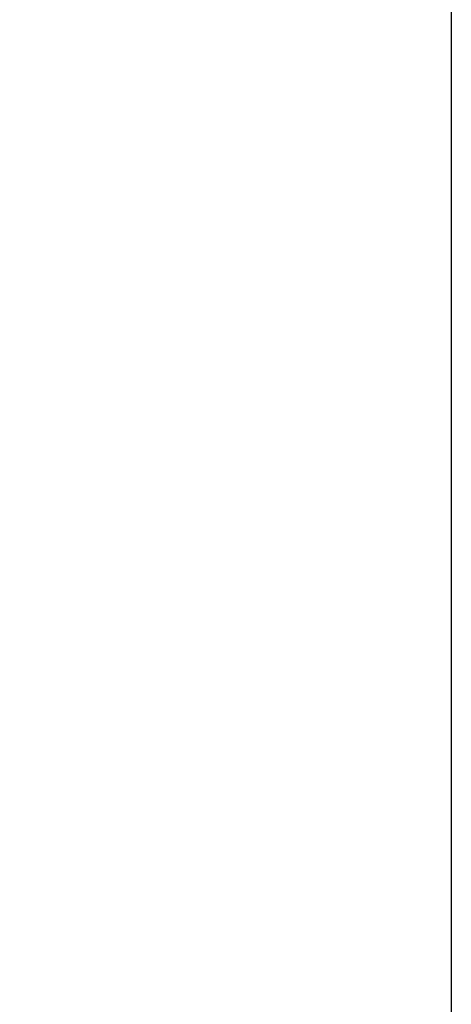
# Model space of a CAD drawing. Extents: x 0 to 8.5, y 0 to 11.
# Tile 370 of 379: x 7.5 to 8.5, y 6.4 to 8.7. Entities that reach past the tile are written whole.
import ezdxf

# ---------------------------------------------------------------- set-up
doc = ezdxf.new("R2010")
doc.units = 0
doc.layers.get('0').update_dxf_attribs({"linetype": 'CONTINUOUS'})

msp = doc.modelspace()

# ---------------------------------------------------------------- linework, layer by layer
at = {"color": 7}
msp.add_lwpolyline([(0, 11), (8.5, 11), (8.5, 0), (0, 0), (0, 11)], close=True, dxfattribs=at)
msp.add_lwpolyline([(0, 11), (8.5, 11), (8.5, 0), (0, 0), (0, 11)], close=True, dxfattribs=at)
msp.add_lwpolyline([(0, 11), (8.5, 11), (8.5, 0), (0, 0), (0, 11)], close=True, dxfattribs=at)
msp.add_lwpolyline([(0, 11), (8.5, 11), (8.5, 0), (0, 0), (0, 11)], close=True, dxfattribs=at)
msp.add_lwpolyline([(0, 11), (8.5, 11), (8.5, 0), (0, 0), (0, 11)], close=True, dxfattribs=at)
msp.add_lwpolyline([(0, 11), (8.5, 11), (8.5, 0), (0, 0), (0, 11)], close=True, dxfattribs=at)
msp.add_lwpolyline([(0, 11), (8.5, 11), (8.5, 0), (0, 0), (0, 11)], close=True, dxfattribs=at)
msp.add_lwpolyline([(0, 11), (8.5, 11), (8.5, 0), (0, 0), (0, 11)], close=True, dxfattribs=at)
msp.add_lwpolyline([(0, 11), (8.5, 11), (8.5, 0), (0, 0), (0, 11)], close=True, dxfattribs=at)

doc.saveas('drawing.dxf')
